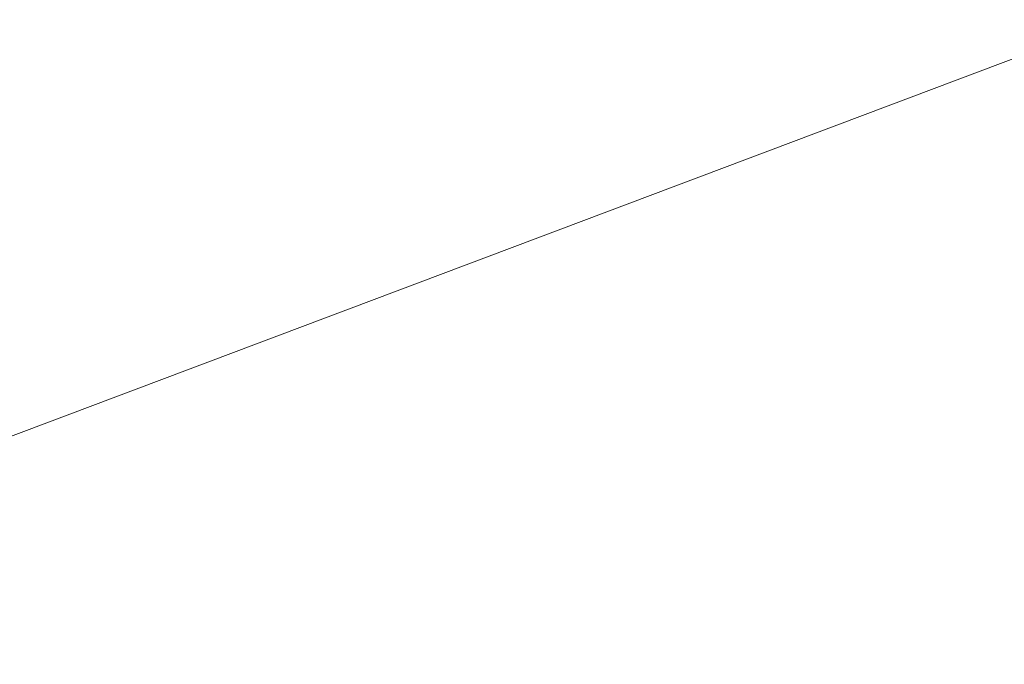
# Model space of a CAD drawing. Extents: x 1620613 to 1693141, y 557269 to 607790.
# Tile 1003 of 1056: x 1620895.04 to 1620897.65, y 607300.9 to 607302.62. Entities that reach past the tile are written whole.
import ezdxf

# ---------------------------------------------------------------- set-up
doc = ezdxf.new("R2010")
doc.units = 0
doc.header["$LTSCALE"] = 10
doc.header["$MEASUREMENT"] = 0
doc.linetypes.add('DGN Style 2', pattern=[7.346996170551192, 4.408197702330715, -2.938798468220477])
doc.linetypes.add('DGN Style 3', pattern=[10.28579463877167, 7.346996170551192, -2.938798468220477])
for name, color, linetype, lineweight in [('DT_X_Contour_Major', 132, 'DGN Style 3', 30), ('DT_X_Contour_Minor', 136, 'DGN Style 3', 0), ('SV_X_Top_of_Bank', 97, 'DGN Style 2', 0)]:
    doc.layers.add(name, color=color, linetype=linetype, lineweight=lineweight)

# ---------------------------------------------------------------- blocks, each defined once
blk = doc.blocks.new('*U1004')
at = {"layer": 'DT_X_Contour_Major', "elevation": 3.400041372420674, "flags": 128}
blk.add_lwpolyline([(26.30537734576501, 12.32594311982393), (26.2132969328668, 12.53416623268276), (26.16390910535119, 12.56619816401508), (26.05520865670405, 12.57305548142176), (25.88719558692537, 12.55473818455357), (25.65986989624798, 12.51124627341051), (24.97458455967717, 12.36170169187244), (24.45816364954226, 12.15995523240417), (23.42286492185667, 11.6668742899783), (21.86868837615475, 10.88245886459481), (19.79563401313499, 9.806708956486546), (13.57565195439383, 6.54959655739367), (11.44822148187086, 5.455328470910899), (9.730916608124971, 4.615358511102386), (8.423737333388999, 4.029686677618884), (7.526683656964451, 3.698312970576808), (5.681374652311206, 3.153713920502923), (5.055211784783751, 2.968261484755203), (4.560704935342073, 2.820353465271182), (4.197854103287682, 2.709989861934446), (3.966659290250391, 2.637170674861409), (3.525681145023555, 2.493045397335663), (3.178307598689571, 2.100909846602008), (2.466920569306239, 1.032597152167), (1.391520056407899, -0.7118926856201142), (-0.04789394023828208, -3.13255966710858), (-4.371682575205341, -10.48924114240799), (-5.941370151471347, -12.76363584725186), (-7.407591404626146, -14.06930885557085), (-8.770346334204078, -14.40626016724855), (-10.02963494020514, -13.77448978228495), (-13.24978279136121, -10.79813982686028), (-14.44513227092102, -9.777115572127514), (-15.61606982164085, -8.946305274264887), (-16.7625954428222, -8.305708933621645), (-17.88470913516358, -7.855326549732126), (-23.06427853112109, -6.197374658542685), (-29.30367816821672, -10.85300946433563), (-30.47575752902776, -11.72686911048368), (-31.31796719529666, -12.35317598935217), (-31.83030716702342, -12.7319301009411), (-32.01277744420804, -12.8631314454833), (-32.05953859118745, -12.88293134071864), (-32.14207109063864, -12.91787776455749), (-32.21893357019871, -12.95042335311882), (-32.61941676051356, -13.11999843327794), (-32.73207073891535, -13.18369291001), (-32.84511525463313, -13.27954040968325), (-32.95855030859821, -13.40754093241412), (-33.07237589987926, -13.56769447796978), (-33.37643152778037, -14.03764129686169), (-33.50657770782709, -14.21317402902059), (-33.6689745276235, -14.38731211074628), (-33.86362198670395, -14.560055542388), (-34.09052008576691, -14.73140432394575), (-34.73858253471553, -15.18647487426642), (-35.14137474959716, -15.4824079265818), (-35.8637045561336, -16.0289041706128), (-36.90557195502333, -16.82596360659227), (-38.26697694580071, -17.87358623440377), (-42.32344037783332, -21.0013308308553), (-43.67305406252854, -22.02445178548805), (-44.6795475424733, -22.74800620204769), (-45.34292081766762, -23.17199408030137), (-45.66317388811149, -23.29641542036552), (-46.05968847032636, -23.22878360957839), (-46.19805104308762, -23.20993436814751), (-46.31575282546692, -23.20411050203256), (-46.41279381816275, -23.21131201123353), (-46.48917402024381, -23.231538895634), (-46.66530683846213, -23.30284442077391), (-46.72931100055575, -23.32240601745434), (-46.78922387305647, -23.32761166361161), (-46.84504545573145, -23.31846135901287), (-46.89677574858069, -23.29495510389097), (-47.02926814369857, -23.21313048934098), (-47.07910932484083, -23.18417179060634), (-47.12926357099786, -23.15866415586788), (-47.17973088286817, -23.13660758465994), (-47.23051126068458, -23.11800207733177), (-47.46821684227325, -23.03922885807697), (-47.1393477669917, -22.75253284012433), (-47.07713452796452, -22.6964644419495), (-47.03143870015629, -22.65112896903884), (-47.00226028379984, -22.61652642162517), (-46.98959927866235, -22.59265679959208), (-46.97785981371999, -22.54331504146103), (-46.99294596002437, -22.50928882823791), (-47.04700899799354, -22.44421650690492), (-47.14004892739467, -22.34809807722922), (-47.27206574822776, -22.22093353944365), (-47.67607979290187, -21.84043329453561), (-47.81056473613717, -21.71434827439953), (-47.91100903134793, -21.62146839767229), (-47.97741267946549, -21.56179366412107), (-48.00977568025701, -21.5353240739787), (-48.05068948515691, -21.50901202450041), (-48.10322058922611, -21.51837917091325), (-48.23012854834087, -21.56621464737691), (-48.43141336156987, -21.6525184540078), (-48.70707502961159, -21.77729059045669), (-49.5413419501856, -22.16130739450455), (-49.80421633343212, -22.28057902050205), (-49.96713929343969, -22.35038129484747), (-50.03011082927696, -22.37071421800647), (-49.99313094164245, -22.34157778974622), (-49.76124934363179, -22.19792151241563), (-49.70424088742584, -22.16001939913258), (-49.70712671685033, -22.15405526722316), (-49.76990683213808, -22.18002911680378), (-49.89258123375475, -22.23794094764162), (-50.29957201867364, -22.4349564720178), (-50.4650397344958, -22.51511245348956), (-50.65619979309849, -22.60781875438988), (-50.87305219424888, -22.713075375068), (-51.11559693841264, -22.83088231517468), (-51.7966393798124, -23.16176791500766), (-52.02042571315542, -23.26913636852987), (-52.18100288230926, -23.34307752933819), (-52.27837088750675, -23.3835913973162), (-52.31252972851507, -23.39067797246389), (-52.31934108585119, -23.36500578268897), (-52.34651299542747, -23.36802393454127), (-52.42292020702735, -23.3963325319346), (-52.54856272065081, -23.44993157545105), (-52.7234405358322, -23.52882106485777), (-53.25542844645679, -23.77291363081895), (-53.49106641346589, -23.88353283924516), (-53.79898938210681, -24.03232103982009), (-54.17919735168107, -24.21927823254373), (-54.63169032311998, -24.4444044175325), (-55.9347182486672, -25.09563290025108), (-56.37126484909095, -25.31363089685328), (-56.70363370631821, -25.47920352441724), (-56.93182482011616, -25.59235078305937), (-57.05583819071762, -25.65307267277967), (-57.24763685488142, -25.74509721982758), (-57.34868085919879, -25.79261193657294), (-57.50796387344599, -25.86613767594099), (-57.72548589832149, -25.9656744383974), (-58.00124693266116, -26.09122222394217), (-58.81426170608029, -26.46069768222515), (-59.41411217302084, -26.73047952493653), (-60.60390249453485, -27.26271845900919), (-62.383632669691, -28.05741448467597), (-64.7533026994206, -29.11456760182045), (-71.85900925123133, -32.28358536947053), (-74.23402236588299, -33.34301279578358), (-76.02978179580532, -34.14453174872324), (-77.24628754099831, -34.68814222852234), (-77.88353960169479, -34.97384423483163), (-78.81054018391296, -35.391838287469), (-79.19568025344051, -35.56560299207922), (-79.65585002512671, -35.77340156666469), (-80.19104949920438, -36.01523401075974), (-80.8012786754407, -36.29110032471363), (-82.52859608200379, -37.07212232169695), (-83.42971963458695, -37.47749889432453), (-84.83760223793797, -38.1078621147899), (-86.75224389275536, -38.96321198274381), (-89.1736445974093, -40.04354849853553), (-96.30639187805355, -43.22442807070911), (-98.70508875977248, -44.29380064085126), (-100.5516189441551, -45.11625867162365), (-101.8459824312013, -45.69180216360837), (-102.5881792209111, -46.02043111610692), (-103.8311483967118, -46.56755560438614), (-104.3522387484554, -46.79758268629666), (-104.9832829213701, -47.07732056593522), (-105.7242809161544, -47.40676924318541), (-106.5752327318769, -47.7859287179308), (-108.9910426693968, -48.86330171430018), (-109.8721744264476, -49.25757714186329), (-110.7037122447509, -49.63237367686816), (-111.485656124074, -49.98769131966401), (-112.2180060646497, -50.32353007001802), (-114.1048139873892, -51.19312821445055), (-114.7537511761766, -51.49108912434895), (-115.2854568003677, -51.73277324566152), (-115.6999308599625, -51.91818057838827), (-115.9971733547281, -52.04731112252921), (-116.6335112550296, -52.31662352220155), (-116.8426200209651, -52.40548220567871), (-116.9926928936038, -52.47007395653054), (-117.0837298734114, -52.51039877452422), (-117.1157309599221, -52.52645665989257), (-117.1223526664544, -52.53692177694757), (-117.1551489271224, -52.55367385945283), (-117.2485714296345, -52.59608126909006), (-117.4026201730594, -52.66414400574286), (-117.617295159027, -52.75786206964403), (-118.270596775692, -53.04198400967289), (-118.4902231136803, -53.13753155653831), (-118.6591259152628, -53.21108274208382), (-118.7773051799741, -53.26263756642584), (-118.8447609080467, -53.29219602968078), (-119.0411993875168, -53.37881068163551), (-118.9586758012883, -53.66843197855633), (-118.9665701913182, -53.72670504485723), (-119.0256206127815, -53.77740083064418), (-119.135827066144, -53.8205193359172), (-119.2971895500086, -53.85606056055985), (-120.1695785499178, -54.0042392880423), (-120.9374638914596, -54.42988761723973), (-120.6541685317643, -55.23325113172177), (-120.6010496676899, -55.3838841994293), (-120.5631053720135, -55.49148475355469), (-120.5403356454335, -55.55605279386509), (-120.5327404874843, -55.57758832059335), (-120.5327037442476, -55.57767824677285), (-120.5326476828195, -55.57775744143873), (-120.5105928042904, -55.57104839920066), (-120.4444521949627, -55.55088733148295), (-120.3342258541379, -55.51727423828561), (-120.1799137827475, -55.47020911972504), (-119.7096339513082, -55.32676610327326), (-119.5656421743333, -55.2859196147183), (-119.4863767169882, -55.27096241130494), (-119.4718375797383, -55.28189449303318), (-119.5220247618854, -55.31871586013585), (-119.9072596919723, -55.55095723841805), (-119.9982819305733, -55.91774829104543), (-120.0618285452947, -56.02172387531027), (-120.2134588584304, -56.17645446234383), (-120.4531728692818, -56.38194005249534), (-120.7809705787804, -56.63818064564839), (-121.7725427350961, -57.3891622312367), (-122.2008208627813, -57.70677740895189), (-122.7419761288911, -58.09638675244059), (-123.3960085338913, -58.55799026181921), (-124.1629180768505, -59.09158793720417), (-126.3585130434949, -60.61050729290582), (-127.0850877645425, -61.11547798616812), (-127.6181157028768, -61.49120054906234), (-127.9575968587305, -61.73767498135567), (-128.103531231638, -61.85490128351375), (-128.2346271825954, -61.9951739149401), (-128.281012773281, -62.0421228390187), (-128.3218475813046, -62.07776513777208), (-128.3571316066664, -62.10210081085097), (-128.3868648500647, -62.11512985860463), (-128.4587524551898, -62.13479848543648), (-128.6009869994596, -62.188892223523), (-128.9737749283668, -62.33642196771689), (-129.5771162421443, -62.57738771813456), (-130.4110109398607, -62.91178947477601), (-134.840477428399, -64.69034835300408), (-140.9766125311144, -70.23291317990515), (-142.2519652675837, -71.330842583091), (-143.448251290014, -72.24924586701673), (-144.5654705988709, -72.98812303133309), (-145.6036231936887, -73.54747407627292), (-148.2666078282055, -74.79970870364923), (-149.2898641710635, -75.31766715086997), (-150.3623947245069, -75.93236652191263), (-151.4841994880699, -76.6438068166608), (-152.6552784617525, -77.45198803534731), (-155.8438546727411, -79.73612584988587), (-156.9415023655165, -80.4989140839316), (-157.8430132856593, -81.07417542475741), (-158.5483874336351, -81.46190987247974), (-159.0576248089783, -81.66211742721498), (-160.1540754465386, -81.94596838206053), (-160.5259176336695, -82.04717376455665), (-160.8191062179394, -82.1379016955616), (-161.0336411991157, -82.2181521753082), (-161.1695225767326, -82.28792520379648), (-161.427001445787, -82.46001667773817), (-161.9047767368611, -82.53020064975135), (-163.1449934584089, -82.61168395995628), (-165.1476516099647, -82.70446660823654), (-167.9127511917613, -82.8085485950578), (-182.5955792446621, -83.32062965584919), (-185.1796012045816, -84.2289063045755), (-185.7558273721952, -84.44938869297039), (-186.3770678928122, -84.72157443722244), (-187.043322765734, -85.0454635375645), (-187.7545919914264, -85.42105599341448), (-191.1788818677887, -87.29446195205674), (-162.5820757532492, -120.8934588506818), (-156.9841761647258, -127.402307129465), (-152.4462514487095, -132.5292818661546), (-148.9683016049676, -136.274383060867), (-146.5503266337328, -138.6376107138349), (-141.5156932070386, -143.0970530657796), (-139.8554598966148, -144.5966413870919), (-138.6507350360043, -145.7508245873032), (-137.9015186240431, -146.5596026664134), (-137.6078106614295, -147.0229756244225), (-137.4319340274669, -147.7980966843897), (-137.3772802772, -148.08877296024), (-137.3452265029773, -148.3794609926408), (-137.3357727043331, -148.6701607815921), (-137.3489188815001, -148.9608723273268), (-137.414108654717, -149.7361187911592), (-137.4112657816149, -149.9817274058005), (-137.3538448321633, -150.1371184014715), (-137.2418458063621, -150.2022917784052), (-137.0752687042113, -150.1772475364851), (-136.558292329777, -149.9901727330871), (-136.3516633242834, -149.9722589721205), (-136.1195085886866, -150.0588237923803), (-135.8618281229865, -150.2498671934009), (-135.5786219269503, -150.5453891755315), (-134.1974329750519, -152.1682751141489), (-138.1507297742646, -157.1201154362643), (-138.9463081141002, -158.0210547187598), (-139.6387730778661, -158.601655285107), (-140.2281246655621, -158.8619171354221), (-140.7143628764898, -158.8018402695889), (-142.7428766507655, -157.7740245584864)], dxfattribs=at)
at = {"layer": 'DT_X_Contour_Minor', "transparency": 33554559, "elevation": 3.000041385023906, "flags": 128}
blk.add_lwpolyline([(26.20711759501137, 13.9188573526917), (25.68069713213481, 15.10926152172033), (25.39834866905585, 15.29238694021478), (24.7769120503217, 15.33158998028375), (23.8163872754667, 15.22687064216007), (22.51677434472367, 14.97822892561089), (18.59902232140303, 14.12328784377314), (17.16249383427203, 13.76368026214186), (15.79122239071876, 13.32606332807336), (14.48520799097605, 12.81043704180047), (13.2444506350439, 12.21680140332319), (10.02277374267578, 10.52976056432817), (8.621341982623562, 9.874582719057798), (6.833304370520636, 9.174329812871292), (4.658660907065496, 8.429001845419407), (2.09741159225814, 7.638598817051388), (-5.248061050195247, 5.470757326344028), (-7.666497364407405, 4.756753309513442), (-9.412701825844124, 4.240622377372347), (-10.48667443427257, 3.922364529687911), (-10.88841518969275, 3.80197976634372), (-11.19466439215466, 3.701888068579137), (-12.27551514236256, 2.881237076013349), (-12.48074789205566, 2.725824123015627), (-12.63322439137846, 2.611292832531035), (-12.73294463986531, 2.537643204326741), (-12.77990863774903, 2.504875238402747), (-12.83480429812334, 2.472002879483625), (-13.21192511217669, 2.193261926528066), (-14.30211580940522, 1.381693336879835), (-16.10537638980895, 0.0372971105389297), (-18.62170685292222, -1.839926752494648), (-26.28268126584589, -7.556293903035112), (-28.801561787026, -9.434146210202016), (-30.61247253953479, -10.78042776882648), (-31.71541352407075, -11.59513857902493), (-32.11038474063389, -11.87827864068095), (-32.41258847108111, -12.00623962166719), (-32.82736367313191, -12.18186631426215), (-33.52830951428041, -12.47866515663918), (-33.7916206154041, -12.62754106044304), (-34.05584453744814, -12.8515696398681), (-34.32098128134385, -13.15075089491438), (-34.58703084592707, -13.52508482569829), (-35.29771344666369, -14.62351220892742), (-35.60190984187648, -15.03379258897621), (-35.98148707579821, -15.44081319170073), (-36.43644514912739, -15.84457401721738), (-36.96678406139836, -16.24507506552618), (-38.48152894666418, -17.30873149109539), (-39.09567329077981, -17.74804835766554), (-39.80204765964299, -18.26825663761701), (-40.60065205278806, -18.86935633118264), (-41.49148647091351, -19.55134743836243), (-43.99001828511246, -21.47784560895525), (-44.82986309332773, -22.10656410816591), (-45.47549865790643, -22.54784597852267), (-45.92692497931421, -22.80169121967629), (-46.18414205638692, -22.86809983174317), (-46.93133351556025, -22.74065455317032), (-46.87540182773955, -22.50556992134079), (-46.87657937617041, -22.45050570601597), (-46.90408274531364, -22.38606361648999), (-46.95791193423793, -22.31224365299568), (-47.03806694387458, -22.22904581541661), (-47.28691472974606, -21.99468108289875), (-47.37952144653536, -21.91073583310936), (-47.47070575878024, -21.83467363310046), (-47.56046766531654, -21.76649448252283), (-47.64880716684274, -21.70619838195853), (-47.88248263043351, -21.55591951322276), (-47.99218606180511, -21.52181250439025), (-48.14603975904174, -21.532200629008), (-48.34404372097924, -21.58708388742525), (-48.58619794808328, -21.68646227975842), (-49.29080957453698, -22.01079817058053), (-49.51283006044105, -22.11153352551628), (-49.65043279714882, -22.1704876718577), (-49.70361778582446, -22.18766060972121), (-49.67238502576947, -22.1630523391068), (-49.47654066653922, -22.04172200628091), (-49.43796392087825, -22.01434389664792), (-49.4691169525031, -22.02320731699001), (-49.56999976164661, -22.06831226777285), (-49.74061234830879, -22.1496587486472), (-50.28855228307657, -22.41490473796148), (-50.49733597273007, -22.51602385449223), (-50.71273209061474, -22.62044671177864), (-50.93474063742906, -22.72817331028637), (-51.16336161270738, -22.83920364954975), (-51.78183411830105, -23.13968954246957), (-51.98506035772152, -23.23719365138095), (-52.13088469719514, -23.30434155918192), (-52.21930713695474, -23.34113326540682), (-52.25032767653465, -23.34756877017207), (-52.25651324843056, -23.32425518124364), (-52.28779435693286, -23.33002689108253), (-52.37699850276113, -23.36482721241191), (-52.52412568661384, -23.42865614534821), (-52.72917590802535, -23.5215136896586), (-53.3532072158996, -23.80783862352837), (-53.61483403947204, -23.93020980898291), (-53.93169102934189, -24.08257966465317), (-54.30377818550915, -24.26494819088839), (-54.73109550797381, -24.47731538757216), (-55.94424858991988, -25.08362613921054), (-56.35287843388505, -25.28764043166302), (-56.66890315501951, -25.44495024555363), (-56.89232275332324, -25.55555558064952), (-57.02313722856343, -25.61945643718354), (-57.24850233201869, -25.72758608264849), (-57.36722991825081, -25.78341628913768), (-57.55438884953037, -25.86980967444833), (-57.80997912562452, -25.98676623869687), (-58.13400074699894, -26.13428598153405), (-59.08930019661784, -26.56842286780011), (-59.71904909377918, -26.85193426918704), (-60.89182119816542, -27.37686580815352), (-62.60761650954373, -28.14321748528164), (-64.86643502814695, -29.15098929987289), (-71.61398201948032, -32.16027432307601), (-73.87920481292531, -33.17077533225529), (-75.61421294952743, -33.94531459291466), (-76.81900642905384, -34.48389210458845), (-77.49358525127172, -34.78650786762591), (-78.58550923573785, -35.27886757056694), (-79.0391698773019, -35.48354689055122), (-79.58120881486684, -35.72831507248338), (-80.21162604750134, -36.01317211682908), (-80.93042157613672, -36.33811802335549), (-82.96504737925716, -37.25809225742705), (-83.95025415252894, -37.70159175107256), (-85.3799051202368, -38.34210955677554), (-87.25400028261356, -39.17964567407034), (-89.57253963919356, -40.21420010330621), (-96.34790351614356, -43.23570299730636), (-98.63987458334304, -44.25741981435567), (-100.4342648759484, -45.05644309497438), (-101.7310743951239, -45.6327728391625), (-102.5303031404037, -45.98640904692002), (-103.9981387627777, -46.63251421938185), (-104.5872551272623, -46.89245132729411), (-105.2537275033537, -47.1876837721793), (-105.9975558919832, -47.51821155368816), (-106.8187402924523, -47.88403467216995), (-109.1117067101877, -48.90662343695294), (-109.9480330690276, -49.28085002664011), (-110.7372873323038, -49.63658822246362), (-111.4794694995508, -49.97383802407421), (-112.1745795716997, -50.29259943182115), (-113.9654436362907, -51.11797866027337), (-114.5880840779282, -51.40362457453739), (-115.1128573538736, -51.64152789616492), (-115.5397634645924, -51.83168862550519), (-115.8688024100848, -51.97410676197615), (-116.6157500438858, -52.29023166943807), (-116.8611289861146, -52.39441334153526), (-117.0370550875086, -52.46986467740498), (-117.1435283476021, -52.51658567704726), (-117.1805487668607, -52.53457634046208), (-117.1866660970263, -52.54424432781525), (-117.2169642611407, -52.55972040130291), (-117.3032707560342, -52.59889763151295), (-117.445585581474, -52.66177601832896), (-117.6439087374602, -52.74835556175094), (-118.2474482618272, -53.01083588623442), (-118.4506046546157, -53.09921977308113), (-118.6074191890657, -53.16751119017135), (-118.7178918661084, -53.21571013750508), (-118.7820226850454, -53.24381661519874), (-118.8912490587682, -53.29197726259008), (-118.9430718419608, -53.31641530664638), (-119.0166204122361, -53.35360895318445), (-119.1118947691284, -53.40355820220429), (-119.2288949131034, -53.46626305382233), (-119.5698630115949, -53.65048346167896), (-119.70443662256, -53.72351004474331), (-119.8524313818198, -53.80442448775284), (-120.0138472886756, -53.89322679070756), (-120.1886843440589, -53.98991695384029), (-121.0359066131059, -54.45954272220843), (-120.8643758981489, -54.9459662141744), (-120.8282876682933, -55.04677970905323), (-120.7935361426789, -55.14075298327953), (-120.7601213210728, -55.22788603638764), (-120.7280432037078, -55.30817886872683), (-120.5814642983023, -55.66691823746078), (-120.5244335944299, -55.74748260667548), (-120.5221904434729, -55.76620428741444), (-120.5399027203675, -55.78784174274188), (-120.5775704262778, -55.81239497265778), (-120.6351935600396, -55.83986397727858), (-120.8154624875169, -55.91700235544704), (-120.9170570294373, -55.96517108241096), (-121.0866389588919, -56.05182347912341), (-121.3242082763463, -56.17695954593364), (-121.6297649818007, -56.34057928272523), (-123.2143335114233, -57.19393328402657), (-124.2521859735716, -57.97996593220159), (-124.4830878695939, -58.15246265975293), (-124.7309996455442, -58.33308170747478), (-124.9959213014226, -58.52182307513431), (-125.277852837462, -58.71868676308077), (-126.0523501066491, -59.25448635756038), (-126.3350750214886, -59.46089010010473), (-126.6023768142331, -59.67825163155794), (-126.8542554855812, -59.90657095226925), (-127.0907110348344, -60.14584806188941), (-127.7006950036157, -60.79853073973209), (-127.9165252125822, -61.01698211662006), (-128.1065278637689, -61.18282423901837), (-128.2707029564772, -61.29605710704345), (-128.4090504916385, -61.35668072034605), (-128.7435405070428, -61.44819801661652), (-129.2785413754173, -61.64897582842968), (-130.6326764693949, -62.18267129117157), (-132.805945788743, -63.04928440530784), (-135.7983493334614, -64.24881517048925), (-144.87027108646, -67.89145407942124), (-147.8506215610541, -69.08828821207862), (-149.9877316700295, -69.94681142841), (-151.2816014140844, -70.46702372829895), (-151.7322307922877, -70.64892511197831), (-151.8095886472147, -70.68291424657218), (-151.8377824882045, -70.69583529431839), (-151.8643456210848, -70.70910658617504), (-151.8892780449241, -70.72272812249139), (-151.9125797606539, -70.73669990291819), (-151.9725433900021, -70.77442497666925), (-151.9933014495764, -70.78720876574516), (-152.0106029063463, -70.7972663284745), (-152.0244477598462, -70.80459766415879), (-152.0348360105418, -70.80920277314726), (-152.0579292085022, -70.81784809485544), (-152.1847977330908, -70.86783607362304), (-152.5480834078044, -71.01131601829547), (-153.1477862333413, -71.24828792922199), (-153.9839062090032, -71.57875180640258), (-158.4374394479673, -73.33906448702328), (-165.267651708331, -78.23188970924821), (-166.5697526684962, -79.15484386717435), (-167.548821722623, -79.82678124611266), (-168.2048588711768, -80.24770184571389), (-168.5378641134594, -80.41760566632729), (-168.9951688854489, -80.53599348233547), (-169.1640747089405, -80.58744008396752), (-169.32781360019, -80.6529890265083), (-169.4863855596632, -80.73264031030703), (-169.6397905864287, -80.82639393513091), (-170.0419814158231, -81.0952067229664), (-170.3488064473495, -81.18950923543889), (-170.9676384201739, -81.270807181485), (-171.898477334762, -81.3391005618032), (-173.1413231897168, -81.39438937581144), (-179.6692867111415, -81.62205985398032), (-184.4929795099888, -83.31757467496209), (-185.5406734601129, -83.71385566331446), (-186.6164583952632, -84.17604941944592), (-187.7203343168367, -84.70415594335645), (-188.8523012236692, -85.29817523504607), (-191.9083342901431, -86.97011036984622), (-192.9309267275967, -87.52618756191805), (-193.7066792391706, -87.94046778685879), (-194.2355918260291, -88.21295104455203), (-194.5176644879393, -88.3436373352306), (-195.2580437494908, -88.62264710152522), (-195.4479126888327, -88.79462993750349), (-194.6703188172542, -89.77730286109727), (-192.2561647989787, -92.65161470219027), (-188.2054506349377, -97.41756546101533), (-182.5181763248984, -104.0751551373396), (-165.1700313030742, -124.350912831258), (-160.4049457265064, -130.3784305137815), (-159.1207977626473, -133.2541652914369), (-161.3175874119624, -132.9781171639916), (-166.9953146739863, -129.5502861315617), (-186.7771708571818, -116.2070261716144), (-193.3625494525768, -111.7809091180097), (-198.2822931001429, -108.5100029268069), (-201.5364018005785, -106.3943075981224), (-203.124875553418, -105.4338231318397), (-206.6512715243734, -103.6470543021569)], dxfattribs=at)

msp = doc.modelspace()

# ---------------------------------------------------------------- linework, layer by layer
at = {"layer": 'SV_X_Top_of_Bank', "extrusion": (0.007114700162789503, -0.05176716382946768, 0.9986338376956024), "elevation": -18855.21206843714, "flags": 128}
msp.add_lwpolyline([(1688341.399474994, 380495.2335694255), (1688359.531308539, 380495.7043637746), (1688370.463455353, 380498.0725351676), (1688395.572580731, 380506.740670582), (1688420.940108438, 380511.7574321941), (1688444.138128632, 380518.355338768), (1688467.22231404, 380528.7305743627), (1688491.262317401, 380540.2151339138), (1688508.535586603, 380545.2887184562), (1688513.5223003, 380548.4010002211), (1688516.051220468, 380548.1495454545), (1688520.39603739, 380549.3039635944), (1688525.368929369, 380551.0706712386)], dxfattribs=at)
at = {"layer": 'SV_X_Top_of_Bank', "extrusion": (0.04489057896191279, -0.1067836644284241, 0.9932683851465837), "elevation": 8952.639644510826, "flags": 128}
msp.add_lwpolyline([(1729619.200279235, -67683.47041249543), (1729610.048117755, -67689.2494116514), (1729593.286163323, -67692.1110974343), (1729566.643396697, -67690.50938442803), (1729551.852254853, -67691.88192179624), (1729536.554039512, -67691.83763185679), (1729515.835796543, -67695.68964613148), (1729501.149706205, -67697.72199223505), (1729469.279658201, -67698.3224800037)], dxfattribs=at)
at = {"layer": 'SV_X_Top_of_Bank', "extrusion": (0.168901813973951, -0.4467975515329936, 0.8785465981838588), "elevation": 3356.978483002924, "flags": 128}
msp.add_lwpolyline([(1730947.770607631, -3965.265990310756), (1730946.805849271, -3964.96904812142), (1730946.663359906, -3964.804005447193), (1730941.67030618, -3965.055207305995), (1730939.350192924, -3965.361981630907), (1730937.749893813, -3967.172645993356), (1730926.574366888, -3968.532772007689), (1730874.446998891, -3968.466137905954), (1730864.586120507, -3969.339779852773), (1730855.732144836, -3969.748913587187), (1730845.815665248, -3968.420788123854), (1730844.088985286, -3969.592587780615), (1730838.536446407, -3969.077424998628), (1730833.231231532, -3969.713117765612)], dxfattribs=at)

# ---------------------------------------------------------------- block references
at = {"layer": 'DT_X_Contour_Minor', "transparency": 33554559}
msp.add_blockref('*U1004', (1621028.060791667, 607365.3311666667, 1050.599958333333), dxfattribs=at)

doc.saveas('drawing.dxf')
